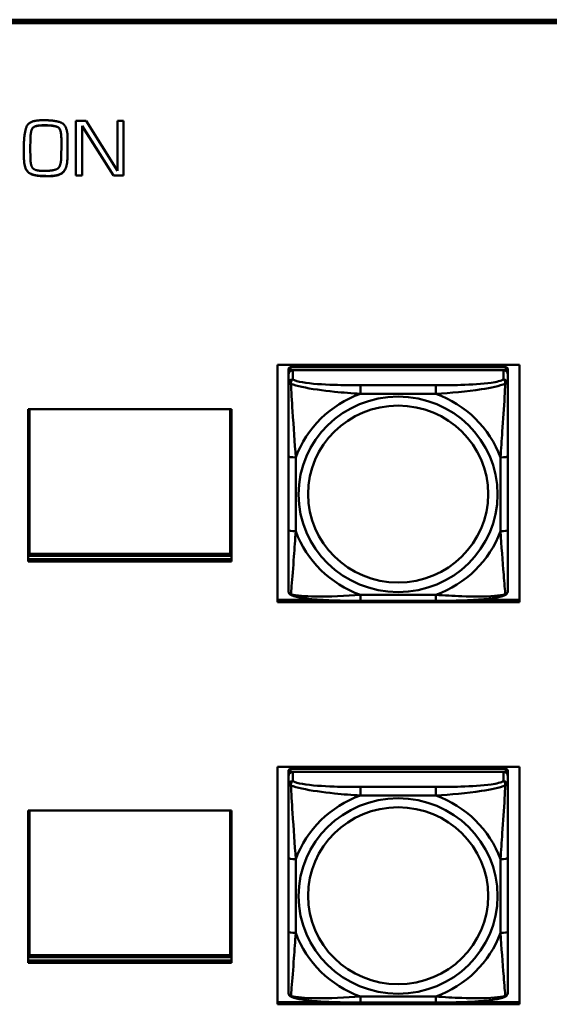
# Model space of a CAD drawing. Header units: inches. Extents: x 0.8 to 75.7, y -7.8 to 49.3.
# Tile 283 of 339: x 61.3 to 62.7, y 18.9 to 21.5. Entities that reach past the tile are written whole.
import ezdxf

# ---------------------------------------------------------------- set-up
doc = ezdxf.new("R2010")
doc.units = ezdxf.units.IN
doc.header["$MEASUREMENT"] = 0
doc.layers.add('Visible Edges(ROSSANSI)', color=7, linetype='Continuous', lineweight=50)
doc.layers.add('Visible Tangent Edges(ROSSANSI)', color=7, linetype='Continuous', lineweight=50)

msp = doc.modelspace()

# ---------------------------------------------------------------- linework, layer by layer
at = {"layer": 'Visible Edges(ROSSANSI)'}
for p, q in [((56.4653, 21.5223), (69.1231, 21.5223)), ((56.4653, 21.5189), (69.1231, 21.5189)), ((69.1231, 21.5186), (56.4653, 21.5186)), ((69.1231, 21.5129), (56.4653, 21.5129)), ((61.3844, 21.2517), (61.3918, 21.2517)), ((61.4755, 21.1028), (61.4755, 21.2501)), ((61.4755, 21.2501), (61.503, 21.2501)), ((61.503, 21.2501), (61.5873, 21.1156)), ((61.5873, 21.2501), (61.6037, 21.2501)), ((61.5873, 21.1156), (61.5873, 21.2501)), ((61.6037, 21.2501), (61.6037, 21.1028)), ((61.3927, 21.2381), (61.3871, 21.2381)), ((61.3927, 21.2378), (61.3871, 21.2378)), ((61.492, 21.236), (61.492, 21.2364)), ((61.5763, 21.1032), (61.492, 21.2364)), ((61.5763, 21.1028), (61.492, 21.236)), ((61.492, 21.236), (61.492, 21.1028)), ((61.3532, 21.2021), (61.3527, 21.1749)), ((61.3532, 21.2017), (61.3527, 21.1745)), ((61.4364, 21.2013), (61.4364, 21.2016)), ((61.4364, 21.177), (61.4364, 21.2013)), ((61.3356, 21.1739), (61.3356, 21.1825)), ((61.3527, 21.1745), (61.3527, 21.1749)), ((61.3527, 21.1745), (61.353, 21.1509)), ((61.3359, 21.145), (61.3359, 21.1453)), ((61.3957, 21.1012), (61.3957, 21.1016)), ((61.4024, 21.1012), (61.3957, 21.1012)), ((61.492, 21.1032), (61.4755, 21.1032)), ((61.492, 21.1028), (61.4755, 21.1028)), ((61.5763, 21.1028), (61.5763, 21.1032)), ((61.6037, 21.1032), (61.5763, 21.1032)), ((61.6037, 21.1028), (61.5763, 21.1028)), ((62.0183, 19.9546), (62.0183, 20.5933)), ((62.0183, 20.5933), (62.6688, 20.5933)), ((62.6688, 20.5933), (62.6688, 19.9546)), ((62.0473, 20.5814), (62.0473, 20.5732)), ((62.0473, 20.5674), (62.0473, 20.5732)), ((62.0473, 20.5674), (62.0473, 20.5425)), ((62.632, 20.5872), (62.0532, 20.5872)), ((62.0532, 20.579), (62.632, 20.579)), ((62.6261, 20.579), (62.0591, 20.579)), ((62.6379, 20.5732), (62.6379, 20.5814)), ((62.6379, 20.5732), (62.6379, 20.5674)), ((62.6379, 20.5425), (62.6379, 20.5674)), ((61.347, 20.0644), (61.347, 20.4738)), ((61.347, 20.4738), (61.894, 20.4738)), ((61.347, 20.0797), (61.347, 20.4738)), ((61.3506, 20.0852), (61.3506, 20.4738)), ((61.8904, 20.4738), (61.8904, 20.0852)), ((61.894, 20.4738), (61.894, 20.0644)), ((62.0473, 20.3481), (62.0473, 20.1494)), ((62.6379, 20.1494), (62.6379, 20.3481)), ((61.347, 20.0987), (61.3506, 20.0987)), ((61.8904, 20.0852), (61.3506, 20.0852)), ((61.8904, 20.0987), (61.894, 20.0987)), ((61.894, 20.0797), (61.347, 20.0797)), ((61.347, 20.0705), (61.894, 20.0705)), ((61.894, 20.0644), (61.347, 20.0644)), ((62.0183, 19.9607), (62.1402, 19.9607)), ((62.6688, 19.9546), (62.0183, 19.9546)), ((62.4438, 19.9585), (62.2415, 19.9585)), ((62.545, 19.9607), (62.6688, 19.9607)), ((62.0183, 18.8727), (62.0183, 19.5114)), ((62.0183, 19.5114), (62.6688, 19.5114)), ((62.632, 19.5063), (62.0532, 19.5063)), ((62.6688, 19.5114), (62.6688, 18.8727)), ((62.0473, 19.5005), (62.0473, 19.4923)), ((62.0473, 19.4865), (62.0473, 19.4923)), ((62.0473, 19.4865), (62.0473, 19.4616)), ((62.0532, 19.4981), (62.632, 19.4981)), ((62.6261, 19.4981), (62.0591, 19.4981)), ((62.6379, 19.4923), (62.6379, 19.5005)), ((62.6379, 19.4923), (62.6379, 19.4865)), ((62.6379, 19.4616), (62.6379, 19.4865)), ((61.347, 18.9844), (61.347, 19.3938)), ((61.347, 19.3938), (61.894, 19.3938)), ((61.347, 18.9997), (61.347, 19.3938)), ((61.3506, 19.0052), (61.3506, 19.3938)), ((61.8904, 19.3938), (61.8904, 19.0052)), ((61.894, 19.3938), (61.894, 18.9844)), ((62.0473, 19.2671), (62.0473, 19.0685)), ((62.6379, 19.0685), (62.6379, 19.2671)), ((61.347, 19.0187), (61.3506, 19.0187)), ((61.894, 18.9997), (61.347, 18.9997)), ((61.8904, 19.0052), (61.3506, 19.0052)), ((61.8904, 19.0187), (61.894, 19.0187)), ((61.347, 18.9905), (61.894, 18.9905)), ((61.894, 18.9844), (61.347, 18.9844)), ((62.0183, 18.8788), (62.1608, 18.8788)), ((62.6688, 18.8727), (62.0183, 18.8727)), ((62.4438, 18.8775), (62.2415, 18.8775)), ((62.5244, 18.8788), (62.6688, 18.8788))]:
    msp.add_line(p, q, dxfattribs=at)
for centre, major_axis, start_param, end_param in [((62.0532, 20.5814), (-0.00591, 0), 4.712389, 6.283185), ((62.0591, 20.5674), (-0.0118, 0), 4.712389, 6.283185), ((62.0532, 20.5732), (-0.00591, 0), 4.712389, 6.283185), ((62.6261, 20.5674), (0.0118, 0), 0, 1.570796), ((62.632, 20.5814), (0.00591, 0), 0, 1.570796), ((62.632, 20.5732), (0.00591, 0), 0, 1.570796), ((62.0532, 19.5005), (-0.00591, 0), 4.712389, 6.283185), ((62.632, 19.5005), (0.00591, 0), 0, 1.570796), ((62.0591, 19.4865), (-0.0118, 0), 4.712389, 6.283185), ((62.0532, 19.4923), (-0.00591, 0), 4.712389, 6.283185), ((62.6261, 19.4865), (0.0118, 0), 0, 1.570796), ((62.632, 19.4923), (0.00591, 0), 0, 1.570796)]:
    msp.add_ellipse(centre, major_axis=major_axis, ratio=0.981793, start_param=start_param, end_param=end_param, dxfattribs=at)
for points in [[(61.3356, 21.1825), (61.3356, 21.2125), (61.3479, 21.2517), (61.3844, 21.2517)], [(61.3918, 21.2517), (61.4222, 21.2517), (61.4533, 21.2366), (61.4533, 21.2019)], [(61.3871, 21.2381), (61.3673, 21.2381), (61.3536, 21.2262), (61.3532, 21.2021)], [(61.3871, 21.2378), (61.3673, 21.2378), (61.3536, 21.2258), (61.3532, 21.2017)], [(61.4364, 21.2016), (61.4364, 21.2288), (61.4168, 21.2381), (61.3927, 21.2381)], [(61.4364, 21.2013), (61.4364, 21.2284), (61.4168, 21.2378), (61.3927, 21.2378)], [(61.4533, 21.2019), (61.4533, 21.1889), (61.4533, 21.1626), (61.4528, 21.1496)], [(61.3359, 21.145), (61.3356, 21.1522), (61.3356, 21.1668), (61.3356, 21.1739)], [(61.4361, 21.1527), (61.4361, 21.1587), (61.4364, 21.1707), (61.4364, 21.177)], [(61.3891, 21.1018), (61.3638, 21.1018), (61.3374, 21.1172), (61.3359, 21.1453)], [(61.3891, 21.1014), (61.3638, 21.1014), (61.3374, 21.1169), (61.3359, 21.145)], [(61.353, 21.1509), (61.3534, 21.1295), (61.3662, 21.1154), (61.3889, 21.1154)], [(61.3889, 21.1154), (61.4143, 21.1154), (61.4354, 21.1257), (61.4361, 21.1527)], [(61.4528, 21.1499), (61.4521, 21.123), (61.4307, 21.1016), (61.4024, 21.1016)], [(61.4528, 21.1496), (61.4521, 21.1226), (61.4307, 21.1012), (61.4024, 21.1012)], [(61.3957, 21.1016), (61.3939, 21.1018), (61.3907, 21.1018), (61.3891, 21.1018)], [(61.3957, 21.1012), (61.3939, 21.1014), (61.3907, 21.1014), (61.3891, 21.1014)], [(61.3991, 21.1016), (61.3981, 21.1016), (61.3966, 21.1016), (61.3957, 21.1016)], [(61.4024, 21.1016), (61.4015, 21.1016), (61.3999, 21.1016), (61.3991, 21.1016)]]:
    msp.add_open_spline(points, degree=2, dxfattribs=at)
for points, degree, knots in [([(61.3356, 21.1595), (61.3356, 21.1597), (61.3356, 21.167), (61.3356, 21.1739)], 2, [0.9740179, 0.9740179, 0.9740179, 1, 1.9729708, 1.9729708, 1.9729708]), ([(62.0473, 20.5425), (62.0473, 20.5334), (62.0473, 20.5182), (62.0473, 20.501), (62.0473, 20.4746), (62.0473, 20.4443), (62.0473, 20.4149), (62.0473, 20.3925), (62.0473, 20.3701), (62.0473, 20.3481)], 3, [-0.7968224, -0.7968224, -0.7968224, -0.7968224, -0.6514613, -0.6514613, -0.6514613, -0.427691, -0.427691, -0.427691, -0.2569517, -0.2569517, -0.2569517, -0.2569517]), ([(62.6379, 20.3481), (62.6379, 20.3713), (62.6379, 20.395), (62.6379, 20.4187), (62.6379, 20.4498), (62.6379, 20.4821), (62.6379, 20.5089), (62.6379, 20.5228), (62.6379, 20.5348), (62.6379, 20.5425)], 3, [0.2569537, 0.2569537, 0.2569537, 0.2569537, 0.4371919, 0.4371919, 0.4371919, 0.6739428, 0.6739428, 0.6739428, 0.7963818, 0.7963818, 0.7963818, 0.7963818]), ([(62.0473, 20.1494), (62.0473, 20.1262), (62.0473, 20.1028), (62.0473, 20.0806), (62.0473, 20.0515), (62.0473, 20.0232), (62.0473, 20.0043), (62.0473, 19.9946), (62.0473, 19.9877), (62.0473, 19.9859)], 3, [0.2569537, 0.2569537, 0.2569537, 0.2569537, 0.4371919, 0.4371919, 0.4371919, 0.6739428, 0.6739428, 0.6739428, 0.7963818, 0.7963818, 0.7963818, 0.7963818]), ([(62.6379, 19.9859), (62.6379, 19.9881), (62.6379, 19.9973), (62.6379, 20.01), (62.6379, 20.0296), (62.6379, 20.0565), (62.6379, 20.0842), (62.6379, 20.1054), (62.6379, 20.1274), (62.6379, 20.1494)], 3, [-0.7968224, -0.7968224, -0.7968224, -0.7968224, -0.6514613, -0.6514613, -0.6514613, -0.427691, -0.427691, -0.427691, -0.2569517, -0.2569517, -0.2569517, -0.2569517]), ([(62.0554, 19.9736), (62.0543, 19.974), (62.0532, 19.9747), (62.0513, 19.9762), (62.0504, 19.9772), (62.049, 19.9791), (62.0485, 19.9801), (62.0478, 19.982), (62.0476, 19.9829), (62.0474, 19.9845), (62.0473, 19.9852), (62.0473, 19.9859)], 3, [0.02510739, 0.02510739, 0.02510739, 0.02510739, 0.03073999, 0.03073999, 0.03637259, 0.03637259, 0.0420052, 0.0420052, 0.0476378, 0.0476378, 0.0532704, 0.0532704, 0.0532704, 0.0532704]), ([(62.6298, 19.9736), (62.6309, 19.974), (62.632, 19.9747), (62.634, 19.9762), (62.6348, 19.9772), (62.6362, 19.9791), (62.6367, 19.9801), (62.6374, 19.982), (62.6376, 19.9829), (62.6378, 19.9845), (62.6379, 19.9852), (62.6379, 19.9859)], 3, [0.02510739, 0.02510739, 0.02510739, 0.02510739, 0.03073999, 0.03073999, 0.03637259, 0.03637259, 0.0420052, 0.0420052, 0.0476378, 0.0476378, 0.0532704, 0.0532704, 0.0532704, 0.0532704]), ([(62.2415, 19.9585), (62.2279, 19.9585), (62.2143, 19.9585), (62.187, 19.9589), (62.1734, 19.9592), (62.1465, 19.9603), (62.1332, 19.961), (62.1075, 19.9631), (62.0954, 19.9645), (62.0733, 19.9681), (62.0638, 19.9701), (62.0554, 19.9736)], 3, [0.2569517, 0.2569517, 0.2569517, 0.2569517, 0.3597049, 0.3597049, 0.4624581, 0.4624581, 0.5652112, 0.5652112, 0.6679644, 0.6679644, 0.7707176, 0.7707176, 0.7707176, 0.7707176]), ([(62.6298, 19.9736), (62.6214, 19.9701), (62.6119, 19.9681), (62.5899, 19.9645), (62.5777, 19.9631), (62.552, 19.961), (62.5387, 19.9603), (62.5119, 19.9592), (62.4982, 19.9589), (62.471, 19.9585), (62.4573, 19.9585), (62.4438, 19.9585)], 3, [-0.7703505, -0.7703505, -0.7703505, -0.7703505, -0.6676711, -0.6676711, -0.5649918, -0.5649918, -0.4623124, -0.4623124, -0.3596331, -0.3596331, -0.2569537, -0.2569537, -0.2569537, -0.2569537]), ([(62.0473, 19.4616), (62.0473, 19.4525), (62.0473, 19.4372), (62.0473, 19.42), (62.0473, 19.3936), (62.0473, 19.3633), (62.0473, 19.3339), (62.0473, 19.3115), (62.0473, 19.2891), (62.0473, 19.2671)], 3, [-0.7968224, -0.7968224, -0.7968224, -0.7968224, -0.6514613, -0.6514613, -0.6514613, -0.427691, -0.427691, -0.427691, -0.2569517, -0.2569517, -0.2569517, -0.2569517]), ([(62.6379, 19.2671), (62.6379, 19.2903), (62.6379, 19.3141), (62.6379, 19.3377), (62.6379, 19.3688), (62.6379, 19.4011), (62.6379, 19.4279), (62.6379, 19.4418), (62.6379, 19.4538), (62.6379, 19.4616)], 3, [0.2569537, 0.2569537, 0.2569537, 0.2569537, 0.4371919, 0.4371919, 0.4371919, 0.6739428, 0.6739428, 0.6739428, 0.7963818, 0.7963818, 0.7963818, 0.7963818]), ([(62.0473, 19.0685), (62.0473, 19.0453), (62.0473, 19.0219), (62.0473, 18.9997), (62.0473, 18.9705), (62.0473, 18.9422), (62.0473, 18.9234), (62.0473, 18.9136), (62.0473, 18.9068), (62.0473, 18.905)], 3, [0.2569537, 0.2569537, 0.2569537, 0.2569537, 0.4371919, 0.4371919, 0.4371919, 0.6739428, 0.6739428, 0.6739428, 0.7963818, 0.7963818, 0.7963818, 0.7963818]), ([(62.6379, 18.905), (62.6379, 18.9071), (62.6379, 18.9164), (62.6379, 18.9291), (62.6379, 18.9487), (62.6379, 18.9756), (62.6379, 19.0033), (62.6379, 19.0244), (62.6379, 19.0465), (62.6379, 19.0685)], 3, [-0.7968224, -0.7968224, -0.7968224, -0.7968224, -0.6514613, -0.6514613, -0.6514613, -0.427691, -0.427691, -0.427691, -0.2569517, -0.2569517, -0.2569517, -0.2569517]), ([(62.0554, 18.8927), (62.0543, 18.8931), (62.0532, 18.8937), (62.0513, 18.8953), (62.0504, 18.8962), (62.049, 18.8982), (62.0485, 18.8992), (62.0478, 18.9011), (62.0476, 18.9019), (62.0474, 18.9036), (62.0473, 18.9043), (62.0473, 18.905)], 3, [0.02510739, 0.02510739, 0.02510739, 0.02510739, 0.03073999, 0.03073999, 0.03637259, 0.03637259, 0.0420052, 0.0420052, 0.0476378, 0.0476378, 0.0532704, 0.0532704, 0.0532704, 0.0532704]), ([(62.2415, 18.8775), (62.2279, 18.8775), (62.2143, 18.8776), (62.187, 18.878), (62.1734, 18.8783), (62.1465, 18.8793), (62.1332, 18.8801), (62.1075, 18.8822), (62.0954, 18.8835), (62.0733, 18.8872), (62.0638, 18.8892), (62.0554, 18.8927)], 3, [0.2569517, 0.2569517, 0.2569517, 0.2569517, 0.3597049, 0.3597049, 0.4624581, 0.4624581, 0.5652112, 0.5652112, 0.6679644, 0.6679644, 0.7707176, 0.7707176, 0.7707176, 0.7707176]), ([(62.6298, 18.8927), (62.6214, 18.8892), (62.6119, 18.8872), (62.5899, 18.8835), (62.5777, 18.8822), (62.552, 18.8801), (62.5387, 18.8793), (62.5119, 18.8783), (62.4982, 18.878), (62.471, 18.8776), (62.4573, 18.8775), (62.4438, 18.8775)], 3, [-0.7703505, -0.7703505, -0.7703505, -0.7703505, -0.6676711, -0.6676711, -0.5649918, -0.5649918, -0.4623124, -0.4623124, -0.3596331, -0.3596331, -0.2569537, -0.2569537, -0.2569537, -0.2569537]), ([(62.6298, 18.8927), (62.6309, 18.8931), (62.632, 18.8937), (62.634, 18.8953), (62.6348, 18.8962), (62.6362, 18.8982), (62.6367, 18.8992), (62.6374, 18.9011), (62.6376, 18.9019), (62.6378, 18.9036), (62.6379, 18.9043), (62.6379, 18.905)], 3, [0.02510739, 0.02510739, 0.02510739, 0.02510739, 0.03073999, 0.03073999, 0.03637259, 0.03637259, 0.0420052, 0.0420052, 0.0476378, 0.0476378, 0.0532704, 0.0532704, 0.0532704, 0.0532704])]:
    msp.add_open_spline(points, degree=degree, knots=knots, dxfattribs=at)
at = {"layer": 'Visible Tangent Edges(ROSSANSI)'}
for p, q in [((61.3871, 21.2378), (61.3871, 21.2381)), ((61.3927, 21.2378), (61.3927, 21.2381)), ((61.3532, 21.2017), (61.3532, 21.2021)), ((61.4528, 21.1496), (61.4528, 21.1499)), ((61.3891, 21.1014), (61.3891, 21.1018)), ((61.4024, 21.1012), (61.4024, 21.1016)), ((62.0532, 20.579), (62.0532, 20.5872)), ((62.0591, 20.5541), (62.0591, 20.579)), ((62.6261, 20.579), (62.6261, 20.5541)), ((62.632, 20.5872), (62.632, 20.579)), ((62.2415, 20.5386), (62.2415, 20.5156)), ((62.4438, 20.5386), (62.2415, 20.5386)), ((62.4438, 20.5386), (62.4438, 20.5156)), ((62.2415, 20.5156), (62.4438, 20.5156)), ((62.067, 20.1457), (62.067, 20.3443)), ((62.6182, 20.3443), (62.6182, 20.1457)), ((62.4438, 19.9744), (62.2415, 19.9744)), ((62.2415, 19.9585), (62.2415, 19.9744)), ((62.4438, 19.9585), (62.4438, 19.9744)), ((62.0532, 19.4981), (62.0532, 19.5063)), ((62.632, 19.5063), (62.632, 19.4981)), ((62.0591, 19.4732), (62.0591, 19.4981)), ((62.6261, 19.4981), (62.6261, 19.4732)), ((62.2415, 19.4577), (62.2415, 19.4346)), ((62.4438, 19.4577), (62.2415, 19.4577)), ((62.4438, 19.4577), (62.4438, 19.4346)), ((62.2415, 19.4346), (62.4438, 19.4346)), ((62.067, 19.0647), (62.067, 19.2634)), ((62.6182, 19.2634), (62.6182, 19.0647)), ((62.4438, 18.8935), (62.2415, 18.8935)), ((62.2415, 18.8775), (62.2415, 18.8935)), ((62.4438, 18.8775), (62.4438, 18.8935))]:
    msp.add_line(p, q, dxfattribs=at)
for centre, major_axis, ratio, start_param, end_param in [((62.0591, 20.5425), (-0.0118, 0), 0.981793, 4.712389, 6.283185), ((62.6261, 20.5425), (0.0118, 0), 0.981793, 0, 1.570796), ((62.3426, 20.245), (-0.2936, 0), 0.981793, 5.064156, 5.931419), ((62.3426, 20.245), (0.2936, 0), 0.981793, 0.351767, 1.21903), ((62.067, 20.3481), (-0.0197, 0), 0.189952, 0, 1.570796), ((62.6182, 20.3481), (0.0197, 0), 0.189952, 4.712389, 6.283185), ((62.067, 20.1494), (-0.0197, 0), 0.189952, 0, 1.570796), ((62.3426, 20.245), (-0.2936, 0), 0.981793, 0.351767, 1.21903), ((62.3426, 20.245), (0.2936, 0), 0.981793, 5.064156, 5.931419), ((62.6182, 20.1494), (0.0197, 0), 0.189952, 4.712389, 6.283185), ((62.0591, 19.4616), (-0.0118, 0), 0.981793, 4.712389, 6.283185), ((62.6261, 19.4616), (0.0118, 0), 0.981793, 0, 1.570796), ((62.3426, 19.1641), (-0.2936, 0), 0.981793, 5.064156, 5.931419), ((62.3426, 19.1641), (0.2936, 0), 0.981793, 0.351767, 1.21903), ((62.067, 19.2671), (-0.0197, 0), 0.189952, 0, 1.570796), ((62.6182, 19.2671), (0.0197, 0), 0.189952, 4.712389, 6.283185), ((62.067, 19.0685), (-0.0197, 0), 0.189952, 0, 1.570796), ((62.3426, 19.1641), (-0.2936, 0), 0.981793, 0.351767, 1.21903), ((62.3426, 19.1641), (0.2936, 0), 0.981793, 5.064156, 5.931419), ((62.6182, 19.0685), (0.0197, 0), 0.189952, 4.712389, 6.283185)]:
    msp.add_ellipse(centre, major_axis=major_axis, ratio=ratio, start_param=start_param, end_param=end_param, dxfattribs=at)
for centre, major_axis in [((62.3426, 20.245), (-0.2678, 0)), ((62.3426, 20.2458), (-0.2424, 0)), ((62.3426, 19.1641), (-0.2678, 0)), ((62.3426, 19.1648), (-0.2424, 0))]:
    msp.add_ellipse(centre, major_axis=major_axis, ratio=0.981793, dxfattribs=at)
for points, knots in [([(62.0473, 20.5425), (62.0473, 20.5428), (62.0474, 20.543), (62.0477, 20.5433), (62.0478, 20.5435), (62.0482, 20.5436), (62.0484, 20.5437), (62.0487, 20.5437), (62.0488, 20.5437), (62.0492, 20.5437), (62.0496, 20.5437), (62.0505, 20.5436), (62.0511, 20.5435), (62.0526, 20.5431), (62.0533, 20.5429), (62.0542, 20.5426)], [-0.0532704, -0.0532704, -0.0532704, -0.0532704, -0.04377373, -0.04377373, -0.03521335, -0.03521335, -0.02986312, -0.02986312, -0.02651922, -0.02651922, -0.01983142, -0.01983142, -0.00913095, -0.00913095, 0.00023197, 0.00023197, 0.00023197, 0.00023197]), ([(62.0542, 20.5426), (62.0542, 20.5437), (62.0542, 20.5447), (62.0545, 20.5468), (62.0547, 20.5477), (62.0551, 20.5492), (62.0553, 20.5497), (62.0556, 20.5504), (62.0557, 20.5506), (62.056, 20.5512), (62.0563, 20.5515), (62.0568, 20.5523), (62.0572, 20.5527), (62.0581, 20.5535), (62.0586, 20.5538), (62.0591, 20.5541)], [-0.00023197, -0.00023197, -0.00023197, -0.00023197, 0.00913095, 0.00913095, 0.01983142, 0.01983142, 0.02651922, 0.02651922, 0.02986312, 0.02986312, 0.03521335, 0.03521335, 0.04377373, 0.04377373, 0.0532704, 0.0532704, 0.0532704, 0.0532704]), ([(62.0542, 20.5426), (62.0618, 20.5397), (62.0719, 20.5368), (62.1089, 20.5286), (62.1406, 20.5243), (62.1949, 20.5188), (62.2181, 20.5169), (62.2415, 20.5156)], [-0.7478145, -0.7478145, -0.7478145, -0.7478145, -0.6493253, -0.6493253, -0.427691, -0.427691, -0.2569537, -0.2569537, -0.2569537, -0.2569537]), ([(62.067, 20.3443), (62.0646, 20.384), (62.0613, 20.4262), (62.0567, 20.4962), (62.0551, 20.5236), (62.0542, 20.5426)], [0.2569517, 0.2569517, 0.2569517, 0.2569517, 0.5559983, 0.5559983, 0.7482818, 0.7482818, 0.7482818, 0.7482818]), ([(62.2415, 20.5386), (62.2178, 20.5386), (62.1938, 20.5388), (62.1704, 20.5396), (62.1398, 20.5405), (62.1089, 20.5425), (62.0856, 20.5465), (62.0736, 20.5486), (62.064, 20.5512), (62.0591, 20.5541)], [0.2569537, 0.2569537, 0.2569537, 0.2569537, 0.4371919, 0.4371919, 0.4371919, 0.6739428, 0.6739428, 0.6739428, 0.7963818, 0.7963818, 0.7963818, 0.7963818]), ([(62.6261, 20.5541), (62.6203, 20.5506), (62.6079, 20.5476), (62.5926, 20.5454), (62.5692, 20.542), (62.5401, 20.5403), (62.511, 20.5394), (62.4888, 20.5388), (62.4662, 20.5386), (62.4438, 20.5386)], [-0.7968224, -0.7968224, -0.7968224, -0.7968224, -0.6514613, -0.6514613, -0.6514613, -0.427691, -0.427691, -0.427691, -0.2569517, -0.2569517, -0.2569517, -0.2569517]), ([(62.4438, 20.5156), (62.4842, 20.5179), (62.5266, 20.5217), (62.5923, 20.5317), (62.6167, 20.5368), (62.631, 20.5426)], [0.2569517, 0.2569517, 0.2569517, 0.2569517, 0.5559983, 0.5559983, 0.7482818, 0.7482818, 0.7482818, 0.7482818]), ([(62.631, 20.5426), (62.6305, 20.5326), (62.6299, 20.5206), (62.6274, 20.4785), (62.6251, 20.4453), (62.6212, 20.3903), (62.6196, 20.3672), (62.6182, 20.3443)], [-0.7478145, -0.7478145, -0.7478145, -0.7478145, -0.6493253, -0.6493253, -0.427691, -0.427691, -0.2569537, -0.2569537, -0.2569537, -0.2569537]), ([(62.6261, 20.5541), (62.6266, 20.5538), (62.6271, 20.5535), (62.628, 20.5527), (62.6284, 20.5523), (62.629, 20.5515), (62.6292, 20.5512), (62.6295, 20.5506), (62.6296, 20.5504), (62.6299, 20.5497), (62.6301, 20.5492), (62.6306, 20.5477), (62.6308, 20.5468), (62.631, 20.5447), (62.6311, 20.5437), (62.631, 20.5426)], [-0.0532704, -0.0532704, -0.0532704, -0.0532704, -0.04377373, -0.04377373, -0.03521335, -0.03521335, -0.02986312, -0.02986312, -0.02651922, -0.02651922, -0.01983142, -0.01983142, -0.00913095, -0.00913095, 0.00023197, 0.00023197, 0.00023197, 0.00023197]), ([(62.631, 20.5426), (62.6319, 20.5429), (62.6326, 20.5431), (62.6341, 20.5435), (62.6347, 20.5436), (62.6357, 20.5437), (62.636, 20.5437), (62.6364, 20.5437), (62.6365, 20.5437), (62.6368, 20.5437), (62.637, 20.5436), (62.6374, 20.5435), (62.6376, 20.5433), (62.6378, 20.543), (62.6379, 20.5428), (62.6379, 20.5425)], [-0.00023197, -0.00023197, -0.00023197, -0.00023197, 0.00913095, 0.00913095, 0.01983142, 0.01983142, 0.02651922, 0.02651922, 0.02986312, 0.02986312, 0.03521335, 0.03521335, 0.04377373, 0.04377373, 0.0532704, 0.0532704, 0.0532704, 0.0532704]), ([(62.0542, 19.9763), (62.0547, 19.9813), (62.0553, 19.9889), (62.0578, 20.0195), (62.0601, 20.0486), (62.064, 20.1001), (62.0656, 20.1227), (62.067, 20.1457)], [-0.7478145, -0.7478145, -0.7478145, -0.7478145, -0.6493253, -0.6493253, -0.427691, -0.427691, -0.2569537, -0.2569537, -0.2569537, -0.2569537]), ([(62.6182, 20.1457), (62.6206, 20.1059), (62.6239, 20.0649), (62.6285, 20.006), (62.6301, 19.9855), (62.631, 19.9763)], [0.2569517, 0.2569517, 0.2569517, 0.2569517, 0.5559983, 0.5559983, 0.7482818, 0.7482818, 0.7482818, 0.7482818]), ([(62.0542, 19.9763), (62.0533, 19.9765), (62.0526, 19.9768), (62.0511, 19.9777), (62.0505, 19.9782), (62.0496, 19.9792), (62.0492, 19.9796), (62.0488, 19.9802), (62.0487, 19.9804), (62.0484, 19.981), (62.0482, 19.9813), (62.0478, 19.9823), (62.0477, 19.983), (62.0474, 19.9843), (62.0473, 19.9851), (62.0473, 19.9859)], [-0.00023197, -0.00023197, -0.00023197, -0.00023197, 0.00913095, 0.00913095, 0.01983142, 0.01983142, 0.02651922, 0.02651922, 0.02986312, 0.02986312, 0.03521335, 0.03521335, 0.04377373, 0.04377373, 0.0532704, 0.0532704, 0.0532704, 0.0532704]), ([(62.6379, 19.9859), (62.6379, 19.9851), (62.6378, 19.9843), (62.6376, 19.983), (62.6374, 19.9823), (62.637, 19.9813), (62.6368, 19.981), (62.6365, 19.9804), (62.6364, 19.9802), (62.636, 19.9796), (62.6357, 19.9792), (62.6347, 19.9782), (62.6341, 19.9777), (62.6326, 19.9768), (62.6319, 19.9765), (62.631, 19.9763)], [-0.0532704, -0.0532704, -0.0532704, -0.0532704, -0.04377373, -0.04377373, -0.03521335, -0.03521335, -0.02986312, -0.02986312, -0.02651922, -0.02651922, -0.01983142, -0.01983142, -0.00913095, -0.00913095, 0.00023197, 0.00023197, 0.00023197, 0.00023197]), ([(62.0554, 19.9736), (62.0552, 19.9737), (62.0551, 19.9738), (62.0547, 19.9741), (62.0545, 19.9744), (62.0542, 19.9752), (62.0542, 19.9757), (62.0542, 19.9763)], [-0.02510739, -0.02510739, -0.02510739, -0.02510739, -0.01983142, -0.01983142, -0.00913095, -0.00913095, 0.00023197, 0.00023197, 0.00023197, 0.00023197]), ([(62.2415, 19.9744), (62.201, 19.9721), (62.1586, 19.9694), (62.093, 19.9704), (62.0685, 19.9723), (62.0542, 19.9763)], [0.2569517, 0.2569517, 0.2569517, 0.2569517, 0.5559983, 0.5559983, 0.7482818, 0.7482818, 0.7482818, 0.7482818]), ([(62.631, 19.9763), (62.6234, 19.9743), (62.6134, 19.9727), (62.5763, 19.9694), (62.5446, 19.9696), (62.4904, 19.9716), (62.4671, 19.973), (62.4438, 19.9744)], [-0.7478145, -0.7478145, -0.7478145, -0.7478145, -0.6493253, -0.6493253, -0.427691, -0.427691, -0.2569537, -0.2569537, -0.2569537, -0.2569537]), ([(62.631, 19.9763), (62.6311, 19.9757), (62.631, 19.9752), (62.6308, 19.9744), (62.6306, 19.9741), (62.6302, 19.9738), (62.63, 19.9737), (62.6298, 19.9736)], [-0.00023197, -0.00023197, -0.00023197, -0.00023197, 0.00913095, 0.00913095, 0.01983142, 0.01983142, 0.02510739, 0.02510739, 0.02510739, 0.02510739]), ([(62.0473, 19.4616), (62.0473, 19.4618), (62.0474, 19.462), (62.0477, 19.4624), (62.0478, 19.4625), (62.0482, 19.4627), (62.0484, 19.4627), (62.0487, 19.4628), (62.0488, 19.4628), (62.0492, 19.4628), (62.0496, 19.4628), (62.0505, 19.4627), (62.0511, 19.4626), (62.0526, 19.4622), (62.0533, 19.4619), (62.0542, 19.4616)], [-0.0532704, -0.0532704, -0.0532704, -0.0532704, -0.04377373, -0.04377373, -0.03521335, -0.03521335, -0.02986312, -0.02986312, -0.02651922, -0.02651922, -0.01983142, -0.01983142, -0.00913095, -0.00913095, 0.00023197, 0.00023197, 0.00023197, 0.00023197]), ([(62.0542, 19.4616), (62.0542, 19.4628), (62.0542, 19.4638), (62.0545, 19.4658), (62.0547, 19.4668), (62.0551, 19.4682), (62.0553, 19.4687), (62.0556, 19.4694), (62.0557, 19.4697), (62.056, 19.4702), (62.0563, 19.4706), (62.0568, 19.4713), (62.0572, 19.4718), (62.0581, 19.4725), (62.0586, 19.4729), (62.0591, 19.4732)], [-0.00023197, -0.00023197, -0.00023197, -0.00023197, 0.00913095, 0.00913095, 0.01983142, 0.01983142, 0.02651922, 0.02651922, 0.02986312, 0.02986312, 0.03521335, 0.03521335, 0.04377373, 0.04377373, 0.0532704, 0.0532704, 0.0532704, 0.0532704]), ([(62.0542, 19.4616), (62.0618, 19.4587), (62.0719, 19.4558), (62.1089, 19.4477), (62.1406, 19.4434), (62.1949, 19.4378), (62.2181, 19.4359), (62.2415, 19.4346)], [-0.7478145, -0.7478145, -0.7478145, -0.7478145, -0.6493253, -0.6493253, -0.427691, -0.427691, -0.2569537, -0.2569537, -0.2569537, -0.2569537]), ([(62.067, 19.2634), (62.0646, 19.3031), (62.0613, 19.3452), (62.0567, 19.4152), (62.0551, 19.4427), (62.0542, 19.4616)], [0.2569517, 0.2569517, 0.2569517, 0.2569517, 0.5559983, 0.5559983, 0.7482818, 0.7482818, 0.7482818, 0.7482818]), ([(62.2415, 19.4577), (62.2178, 19.4577), (62.1938, 19.4579), (62.1704, 19.4586), (62.1398, 19.4596), (62.1089, 19.4616), (62.0856, 19.4656), (62.0736, 19.4676), (62.064, 19.4702), (62.0591, 19.4732)], [0.2569537, 0.2569537, 0.2569537, 0.2569537, 0.4371919, 0.4371919, 0.4371919, 0.6739428, 0.6739428, 0.6739428, 0.7963818, 0.7963818, 0.7963818, 0.7963818]), ([(62.6261, 19.4732), (62.6203, 19.4697), (62.6079, 19.4667), (62.5926, 19.4645), (62.5692, 19.461), (62.5401, 19.4593), (62.511, 19.4585), (62.4888, 19.4578), (62.4662, 19.4577), (62.4438, 19.4577)], [-0.7968224, -0.7968224, -0.7968224, -0.7968224, -0.6514613, -0.6514613, -0.6514613, -0.427691, -0.427691, -0.427691, -0.2569517, -0.2569517, -0.2569517, -0.2569517]), ([(62.4438, 19.4346), (62.4842, 19.437), (62.5266, 19.4407), (62.5923, 19.4508), (62.6167, 19.4559), (62.631, 19.4616)], [0.2569517, 0.2569517, 0.2569517, 0.2569517, 0.5559983, 0.5559983, 0.7482818, 0.7482818, 0.7482818, 0.7482818]), ([(62.631, 19.4616), (62.6305, 19.4517), (62.6299, 19.4396), (62.6274, 19.3975), (62.6251, 19.3643), (62.6212, 19.3093), (62.6196, 19.2862), (62.6182, 19.2634)], [-0.7478145, -0.7478145, -0.7478145, -0.7478145, -0.6493253, -0.6493253, -0.427691, -0.427691, -0.2569537, -0.2569537, -0.2569537, -0.2569537]), ([(62.6261, 19.4732), (62.6266, 19.4729), (62.6271, 19.4725), (62.628, 19.4718), (62.6284, 19.4713), (62.629, 19.4706), (62.6292, 19.4702), (62.6295, 19.4697), (62.6296, 19.4694), (62.6299, 19.4687), (62.6301, 19.4682), (62.6306, 19.4668), (62.6308, 19.4658), (62.631, 19.4638), (62.6311, 19.4628), (62.631, 19.4616)], [-0.0532704, -0.0532704, -0.0532704, -0.0532704, -0.04377373, -0.04377373, -0.03521335, -0.03521335, -0.02986312, -0.02986312, -0.02651922, -0.02651922, -0.01983142, -0.01983142, -0.00913095, -0.00913095, 0.00023197, 0.00023197, 0.00023197, 0.00023197]), ([(62.631, 19.4616), (62.6319, 19.4619), (62.6326, 19.4622), (62.6341, 19.4626), (62.6347, 19.4627), (62.6357, 19.4628), (62.636, 19.4628), (62.6364, 19.4628), (62.6365, 19.4628), (62.6368, 19.4627), (62.637, 19.4627), (62.6374, 19.4625), (62.6376, 19.4624), (62.6378, 19.462), (62.6379, 19.4618), (62.6379, 19.4616)], [-0.00023197, -0.00023197, -0.00023197, -0.00023197, 0.00913095, 0.00913095, 0.01983142, 0.01983142, 0.02651922, 0.02651922, 0.02986312, 0.02986312, 0.03521335, 0.03521335, 0.04377373, 0.04377373, 0.0532704, 0.0532704, 0.0532704, 0.0532704]), ([(62.0542, 18.8953), (62.0547, 18.9004), (62.0553, 18.9079), (62.0578, 18.9386), (62.0601, 18.9677), (62.064, 19.0192), (62.0656, 19.0417), (62.067, 19.0647)], [-0.7478145, -0.7478145, -0.7478145, -0.7478145, -0.6493253, -0.6493253, -0.427691, -0.427691, -0.2569537, -0.2569537, -0.2569537, -0.2569537]), ([(62.6182, 19.0647), (62.6206, 19.025), (62.6239, 18.9839), (62.6285, 18.925), (62.6301, 18.9045), (62.631, 18.8953)], [0.2569517, 0.2569517, 0.2569517, 0.2569517, 0.5559983, 0.5559983, 0.7482818, 0.7482818, 0.7482818, 0.7482818]), ([(62.0542, 18.8953), (62.0533, 18.8956), (62.0526, 18.8959), (62.0511, 18.8967), (62.0505, 18.8973), (62.0496, 18.8982), (62.0492, 18.8986), (62.0488, 18.8992), (62.0487, 18.8994), (62.0484, 18.9), (62.0482, 18.9004), (62.0478, 18.9014), (62.0477, 18.902), (62.0474, 18.9034), (62.0473, 18.9042), (62.0473, 18.905)], [-0.00023197, -0.00023197, -0.00023197, -0.00023197, 0.00913095, 0.00913095, 0.01983142, 0.01983142, 0.02651922, 0.02651922, 0.02986312, 0.02986312, 0.03521335, 0.03521335, 0.04377373, 0.04377373, 0.0532704, 0.0532704, 0.0532704, 0.0532704]), ([(62.0554, 18.8927), (62.0552, 18.8927), (62.0551, 18.8928), (62.0547, 18.8932), (62.0545, 18.8935), (62.0542, 18.8943), (62.0542, 18.8948), (62.0542, 18.8953)], [-0.02510739, -0.02510739, -0.02510739, -0.02510739, -0.01983142, -0.01983142, -0.00913095, -0.00913095, 0.00023197, 0.00023197, 0.00023197, 0.00023197]), ([(62.2415, 18.8935), (62.201, 18.8911), (62.1586, 18.8884), (62.093, 18.8894), (62.0685, 18.8913), (62.0542, 18.8953)], [0.2569517, 0.2569517, 0.2569517, 0.2569517, 0.5559983, 0.5559983, 0.7482818, 0.7482818, 0.7482818, 0.7482818]), ([(62.631, 18.8953), (62.6234, 18.8933), (62.6134, 18.8917), (62.5763, 18.8884), (62.5446, 18.8886), (62.4904, 18.8907), (62.4671, 18.892), (62.4438, 18.8935)], [-0.7478145, -0.7478145, -0.7478145, -0.7478145, -0.6493253, -0.6493253, -0.427691, -0.427691, -0.2569537, -0.2569537, -0.2569537, -0.2569537]), ([(62.631, 18.8953), (62.6311, 18.8948), (62.631, 18.8943), (62.6308, 18.8935), (62.6306, 18.8932), (62.6302, 18.8928), (62.63, 18.8927), (62.6298, 18.8927)], [-0.00023197, -0.00023197, -0.00023197, -0.00023197, 0.00913095, 0.00913095, 0.01983142, 0.01983142, 0.02510739, 0.02510739, 0.02510739, 0.02510739]), ([(62.6379, 18.905), (62.6379, 18.9042), (62.6378, 18.9034), (62.6376, 18.902), (62.6374, 18.9014), (62.637, 18.9004), (62.6368, 18.9), (62.6365, 18.8994), (62.6364, 18.8992), (62.636, 18.8986), (62.6357, 18.8982), (62.6347, 18.8973), (62.6341, 18.8967), (62.6326, 18.8959), (62.6319, 18.8956), (62.631, 18.8953)], [-0.0532704, -0.0532704, -0.0532704, -0.0532704, -0.04377373, -0.04377373, -0.03521335, -0.03521335, -0.02986312, -0.02986312, -0.02651922, -0.02651922, -0.01983142, -0.01983142, -0.00913095, -0.00913095, 0.00023197, 0.00023197, 0.00023197, 0.00023197])]:
    msp.add_open_spline(points, degree=3, knots=knots, dxfattribs=at)

doc.saveas('drawing.dxf')
